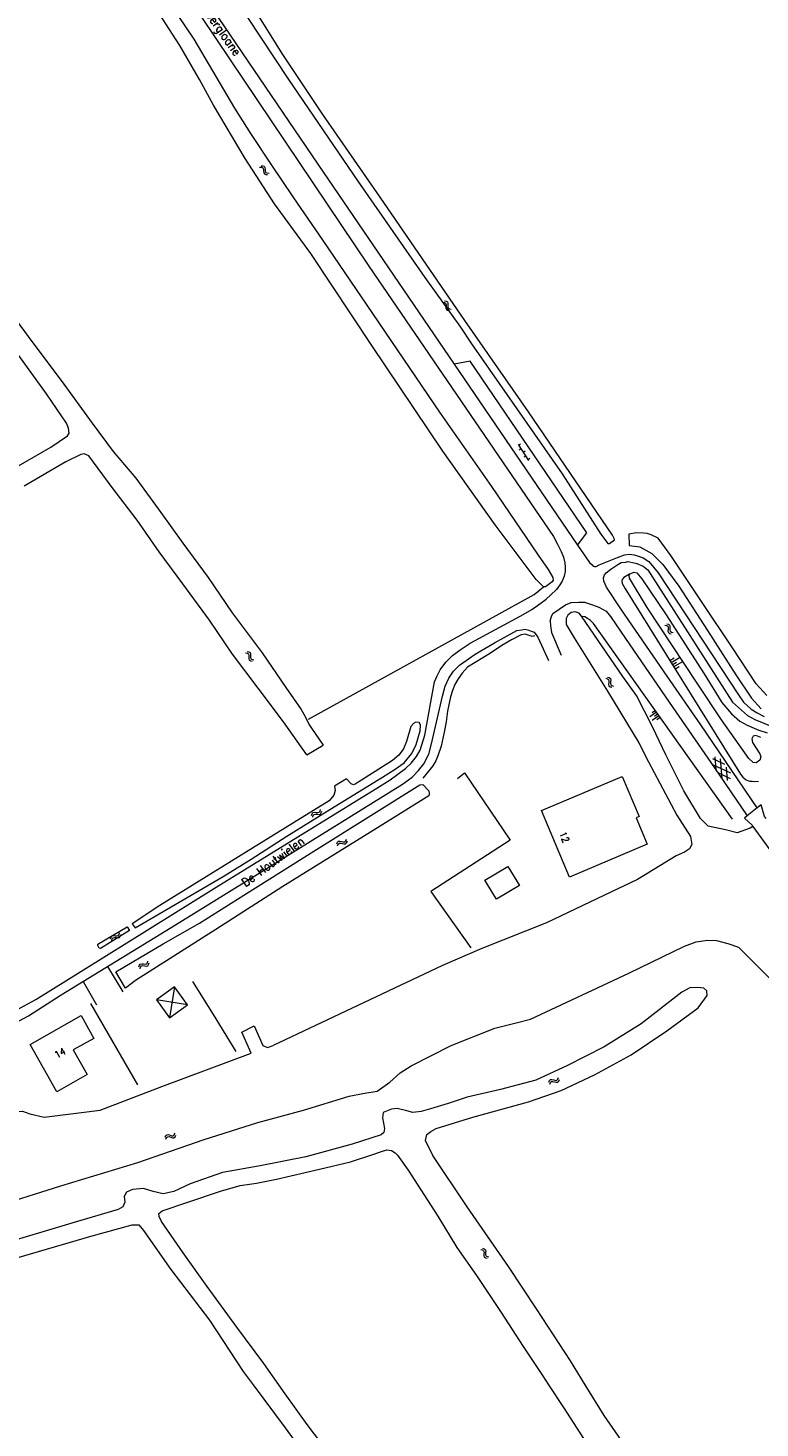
# Model space of a CAD drawing. Header units: metres. Extents: x 189705 to 199106, y 581686 to 588448.
# Tile 303 of 555: x 195256 to 195425, y 585990 to 586314. Entities that reach past the tile are written whole.
import ezdxf

# ---------------------------------------------------------------- set-up
doc = ezdxf.new("R2010")
doc.units = ezdxf.units.M
doc.layers.add('B-WA-OG-GBKN-G', color=7, linetype='Continuous', lineweight=18)
doc.styles.add('Style-STANDARD', font='STANDARD.shx')

msp = doc.modelspace()

# ---------------------------------------------------------------- linework, layer by layer
at = {"layer": 'B-WA-OG-GBKN-G'}
for p, q in [((195309.773, 586281.59), (195310.18, 586281.572)), ((195310.112, 586281.954), (195310.519, 586281.938)), ((195310.18, 586281.572), (195310.481, 586281.44)), ((195310.481, 586281.44), (195310.636, 586281.153)), ((195310.519, 586281.938), (195310.819, 586281.809)), ((195310.636, 586281.153), (195310.691, 586280.741)), ((195310.691, 586280.741), (195310.738, 586280.336)), ((195310.738, 586280.336), (195310.891, 586280.045)), ((195310.819, 586281.809), (195310.98, 586281.51)), ((195310.891, 586280.045), (195311.2, 586279.91)), ((195310.98, 586281.51), (195311.028, 586281.106)), ((195311.028, 586281.106), (195311.078, 586280.701)), ((195311.078, 586280.701), (195311.231, 586280.41)), ((195311.2, 586279.91), (195311.609, 586279.893)), ((195311.231, 586280.41), (195311.539, 586280.273)), ((195311.539, 586280.273), (195311.947, 586280.256)), ((195352.09, 586250.406), (195352.488, 586250.321)), ((195352.484, 586250.709), (195352.883, 586250.626)), ((195352.488, 586250.321), (195352.763, 586250.141)), ((195352.763, 586250.141), (195352.868, 586249.832)), ((195352.855, 586249.418), (195352.834, 586249.01)), ((195352.834, 586249.01), (195352.938, 586248.698)), ((195352.868, 586249.832), (195352.855, 586249.418)), ((195352.883, 586250.626), (195353.158, 586250.449)), ((195352.938, 586248.698), (195353.22, 586248.513)), ((195353.158, 586250.449), (195353.267, 586250.128)), ((195353.22, 586248.513), (195353.62, 586248.429)), ((195353.248, 586249.722), (195353.23, 586249.314)), ((195353.23, 586249.314), (195353.333, 586249.001)), ((195353.267, 586250.128), (195353.248, 586249.722)), ((195353.333, 586249.001), (195353.614, 586248.816)), ((195353.614, 586248.816), (195354.014, 586248.732)), ((195369.542, 586217.464), (195371.936, 586213.772)), ((195370.07, 586217.569), (195369.651, 586217.297)), ((195370.195, 586216.457), (195369.775, 586216.185)), ((195371.158, 586215.89), (195370.739, 586215.618)), ((195371.283, 586214.779), (195370.863, 586214.507)), ((195372.246, 586214.212), (195371.827, 586213.94)), ((195403.441, 586175.7), (195403.837, 586175.604)), ((195403.837, 586175.604), (195404.106, 586175.417)), ((195403.843, 586175.992), (195404.239, 586175.899)), ((195404.106, 586175.417), (195404.204, 586175.105)), ((195404.179, 586174.691), (195404.148, 586174.284)), ((195404.148, 586174.284), (195404.243, 586173.969)), ((195404.204, 586175.105), (195404.179, 586174.691)), ((195404.239, 586175.899), (195404.509, 586175.714)), ((195404.243, 586173.969), (195404.52, 586173.777)), ((195404.509, 586175.714), (195404.61, 586175.391)), ((195404.52, 586173.777), (195404.918, 586173.683)), ((195404.58, 586174.985), (195404.551, 586174.578)), ((195404.551, 586174.578), (195404.646, 586174.262)), ((195404.61, 586175.391), (195404.58, 586174.985)), ((195404.646, 586174.262), (195404.922, 586174.069)), ((195404.922, 586174.069), (195405.32, 586173.975)), ((195306.489, 586169.297), (195306.89, 586169.224)), ((195306.874, 586169.611), (195307.275, 586169.541)), ((195306.89, 586169.224), (195307.169, 586169.052)), ((195307.169, 586169.052), (195307.284, 586168.746)), ((195307.282, 586168.332), (195307.273, 586167.924)), ((195307.273, 586167.924), (195307.386, 586167.614)), ((195307.275, 586169.541), (195307.555, 586169.371)), ((195307.284, 586168.746), (195307.282, 586168.332)), ((195307.386, 586167.614), (195307.673, 586167.438)), ((195307.555, 586169.371), (195307.673, 586169.054)), ((195307.666, 586168.647), (195307.66, 586168.239)), ((195307.66, 586168.239), (195307.772, 586167.929)), ((195307.673, 586169.054), (195307.666, 586168.647)), ((195307.673, 586167.438), (195308.076, 586167.366)), ((195307.772, 586167.929), (195308.058, 586167.752)), ((195308.058, 586167.752), (195308.461, 586167.68)), ((195404.551, 586167.526), (195405.542, 586168.118)), ((195404.847, 586167.03), (195406.829, 586168.215)), ((195405.143, 586166.535), (195406.134, 586167.127)), ((195405.439, 586166.04), (195407.421, 586167.224)), ((195389.781, 586163.4), (195390.171, 586163.284)), ((195390.197, 586163.671), (195390.588, 586163.557)), ((195390.588, 586163.557), (195390.848, 586163.359)), ((195390.848, 586163.359), (195390.932, 586163.03)), ((195405.735, 586165.544), (195406.726, 586166.136)), ((195390.171, 586163.284), (195390.43, 586163.083)), ((195390.465, 586162.354), (195390.412, 586161.95)), ((195390.412, 586161.95), (195390.491, 586161.63)), ((195390.43, 586163.083), (195390.511, 586162.767)), ((195390.511, 586162.767), (195390.465, 586162.354)), ((195390.491, 586161.63), (195390.758, 586161.424)), ((195390.758, 586161.424), (195391.15, 586161.309)), ((195390.881, 586162.627), (195390.831, 586162.221)), ((195390.831, 586162.221), (195390.909, 586161.902)), ((195390.932, 586163.03), (195390.881, 586162.627)), ((195390.909, 586161.902), (195391.174, 586161.695)), ((195391.174, 586161.695), (195391.566, 586161.579)), ((195401.521, 586155.533), (195399.953, 586154.447)), ((195401.25, 586155.925), (195400.466, 586155.382)), ((195402.065, 586154.749), (195400.496, 586153.663)), ((195401.793, 586155.141), (195401.009, 586154.598)), ((195402.336, 586154.357), (195401.552, 586153.814)), ((195414.422, 586144.823), (195417.18, 586143.521)), ((195415.291, 586142.212), (195415.041, 586145.252)), ((195416.673, 586140.218), (195416.294, 586144.798)), ((195414.405, 586143.491), (195418.562, 586141.528)), ((195415.784, 586141.5), (195418.543, 586140.196)), ((195417.925, 586139.768), (195417.673, 586142.811)), ((195321.779, 586131.675), (195321.886, 586132.068)), ((195321.886, 586132.068), (195322.079, 586132.332)), ((195322.058, 586131.263), (195322.167, 586131.656)), ((195322.079, 586132.332), (195322.406, 586132.421)), ((195322.167, 586131.656), (195322.363, 586131.919)), ((195322.363, 586131.919), (195322.677, 586132.006)), ((195322.406, 586132.421), (195322.81, 586132.378)), ((195322.677, 586132.006), (195323.091, 586131.967)), ((195322.81, 586132.378), (195323.217, 586132.335)), ((195323.091, 586131.967), (195323.496, 586131.922)), ((195323.217, 586132.335), (195323.535, 586132.42)), ((195323.496, 586131.922), (195323.814, 586132.007)), ((195323.535, 586132.42), (195323.737, 586132.689)), ((195323.737, 586132.689), (195323.845, 586133.083)), ((195323.814, 586132.007), (195324.015, 586132.277)), ((195324.015, 586132.277), (195324.123, 586132.672)), ((195327.581, 586125.098), (195327.745, 586125.471)), ((195327.745, 586125.471), (195327.976, 586125.703)), ((195327.795, 586124.65), (195327.961, 586125.021)), ((195327.961, 586125.021), (195328.195, 586125.252)), ((195327.976, 586125.703), (195328.312, 586125.742)), ((195328.195, 586125.252), (195328.519, 586125.291)), ((195328.312, 586125.742), (195328.706, 586125.639)), ((195328.519, 586125.291), (195328.921, 586125.191)), ((195328.706, 586125.639), (195329.101, 586125.536)), ((195328.921, 586125.191), (195329.315, 586125.086)), ((195329.101, 586125.536), (195329.428, 586125.572)), ((195329.315, 586125.086), (195329.643, 586125.121)), ((195329.428, 586125.572), (195329.668, 586125.807)), ((195329.643, 586125.121), (195329.882, 586125.359)), ((195329.668, 586125.807), (195329.834, 586126.181)), ((195329.882, 586125.359), (195330.048, 586125.733)), ((195275.343, 586103.151), (195275.45, 586103.544)), ((195275.45, 586103.544), (195275.645, 586103.807)), ((195275.621, 586102.739), (195275.73, 586103.131)), ((195275.645, 586103.807), (195275.972, 586103.896)), ((195275.73, 586103.131), (195275.927, 586103.394)), ((195275.927, 586103.394), (195276.242, 586103.48)), ((195275.972, 586103.896), (195276.376, 586103.851)), ((195276.242, 586103.48), (195276.655, 586103.44)), ((195276.376, 586103.851), (195276.782, 586103.808)), ((195276.655, 586103.44), (195277.06, 586103.394)), ((195276.782, 586103.808), (195277.1, 586103.892)), ((195277.06, 586103.394), (195277.379, 586103.478)), ((195277.1, 586103.892), (195277.303, 586104.16)), ((195277.303, 586104.16), (195277.412, 586104.554)), ((195277.379, 586103.478), (195277.58, 586103.748)), ((195277.58, 586103.748), (195277.689, 586104.142)), ((195281.875, 586096.641), (195281.989, 586097.032)), ((195281.989, 586097.032), (195282.188, 586097.292)), ((195282.146, 586096.224), (195282.262, 586096.615)), ((195282.188, 586097.292), (195282.516, 586097.376)), ((195282.262, 586096.615), (195282.464, 586096.874)), ((195282.464, 586096.874), (195282.78, 586096.955)), ((195282.516, 586097.376), (195282.92, 586097.324)), ((195282.78, 586096.955), (195283.192, 586096.909)), ((195282.92, 586097.324), (195283.325, 586097.274)), ((195283.192, 586096.909), (195283.596, 586096.856)), ((195283.325, 586097.274), (195283.645, 586097.352)), ((195283.596, 586096.856), (195283.916, 586096.934)), ((195283.645, 586097.352), (195283.852, 586097.617)), ((195283.852, 586097.617), (195283.968, 586098.009)), ((195283.916, 586096.934), (195284.122, 586097.201)), ((195284.122, 586097.201), (195284.238, 586097.593)), ((195290.122, 586092.063), (195285.963, 586089.053)), ((195285.963, 586089.053), (195288.973, 586084.894)), ((195293.132, 586087.904), (195285.963, 586089.053)), ((195290.122, 586092.063), (195288.973, 586084.894)), ((195293.132, 586087.904), (195290.122, 586092.063)), ((195288.973, 586084.894), (195293.132, 586087.904)), ((195293.132, 586087.904), (195293.132, 586087.904)), ((195376.599, 586069.982), (195376.765, 586070.354)), ((195376.765, 586070.354), (195376.997, 586070.585)), ((195376.81, 586069.533), (195376.978, 586069.903)), ((195376.978, 586069.903), (195377.213, 586070.133)), ((195376.997, 586070.585), (195377.334, 586070.622)), ((195377.213, 586070.133), (195377.537, 586070.17)), ((195377.334, 586070.622), (195377.726, 586070.517)), ((195377.537, 586070.17), (195377.939, 586070.068)), ((195377.726, 586070.517), (195378.121, 586070.412)), ((195377.939, 586070.068), (195378.333, 586069.96)), ((195378.121, 586070.412), (195378.449, 586070.446)), ((195378.333, 586069.96), (195378.66, 586069.994)), ((195378.449, 586070.446), (195378.69, 586070.68)), ((195378.66, 586069.994), (195378.901, 586070.23)), ((195378.69, 586070.68), (195378.858, 586071.053)), ((195378.901, 586070.23), (195379.069, 586070.603)), ((195287.906, 586057.27), (195288.096, 586057.63)), ((195288.088, 586056.808), (195288.28, 586057.167)), ((195288.096, 586057.63), (195288.343, 586057.845)), ((195288.28, 586057.167), (195288.529, 586057.38)), ((195288.343, 586057.845), (195288.681, 586057.861)), ((195288.529, 586057.38), (195288.855, 586057.396)), ((195288.681, 586057.861), (195289.066, 586057.73)), ((195288.855, 586057.396), (195289.25, 586057.268)), ((195289.066, 586057.73), (195289.453, 586057.6)), ((195289.25, 586057.268), (195289.635, 586057.135)), ((195289.453, 586057.6), (195289.782, 586057.612)), ((195289.635, 586057.135), (195289.964, 586057.148)), ((195289.782, 586057.612), (195290.039, 586057.83)), ((195289.964, 586057.148), (195290.22, 586057.368)), ((195290.039, 586057.83), (195290.23, 586058.191)), ((195290.22, 586057.368), (195290.412, 586057.729)), ((195360.856, 586031.264), (195361.254, 586031.175)), ((195361.253, 586031.563), (195361.651, 586031.477)), ((195361.254, 586031.175), (195361.527, 586030.992)), ((195361.527, 586030.992), (195361.629, 586030.683)), ((195361.629, 586030.683), (195361.612, 586030.268)), ((195361.651, 586031.477), (195361.924, 586031.297)), ((195361.924, 586031.297), (195362.03, 586030.975)), ((195362.03, 586030.975), (195362.007, 586030.569)), ((195361.612, 586030.268), (195361.587, 586029.861)), ((195361.587, 586029.861), (195361.688, 586029.548)), ((195361.688, 586029.548), (195361.968, 586029.361)), ((195361.968, 586029.361), (195362.368, 586029.273)), ((195362.007, 586030.569), (195361.986, 586030.161)), ((195361.986, 586030.161), (195362.086, 586029.848)), ((195362.086, 586029.848), (195362.365, 586029.659)), ((195362.365, 586029.659), (195362.764, 586029.572))]:
    msp.add_line(p, q, dxfattribs=at)
at = {"layer": 'B-WA-OG-GBKN-G', "flags": 128}
for points in [[(195171.549, 586500), (195217.399, 586432.719), (195255.072, 586377.101), (195296.375, 586316.272), (195335.012, 586258.748), (195377.711, 586196.164), (195378.6, 586194.385), (195379.488, 586192.733), (195379.995, 586191.437), (195380.274, 586190.116), (195380.4, 586189.099), (195380.349, 586188.108), (195380.145, 586187.016), (195379.712, 586185.898), (195379.178, 586184.984), (195378.389, 586183.968), (195377.067, 586182.699), (195375.973, 586181.683)], [(195189.89, 586486.425), (195188.212, 586485.283), (195187.728, 586484.47), (195187.575, 586483.936), (195187.677, 586483.377), (195187.803, 586482.869), (195188.438, 586481.522), (195231.924, 586416.753), (195277.288, 586349.976), (195323.237, 586282.334), (195354.759, 586236.061)], [(195375.399, 586184.556), (195373.651, 586186.283), (195364.177, 586198.914), (195352.08, 586215.958), (195335.719, 586240.403), (195321.572, 586261.611), (195313.217, 586273.126), (195306.408, 586283.616), (195299.075, 586295.922), (195295.899, 586301.884), (195291.312, 586309.722), (195287.269, 586316.103), (195278.58, 586330), (195270.972, 586340.724), (195265.588, 586348.758), (195265.893, 586349.254)], [(195268.608, 586350.216), (195274.56, 586341.001), (195294.59, 586311.234), (195303.948, 586295.218), (195307.633, 586289.43), (195312.511, 586282.082), (195317.442, 586274.717), (195324.351, 586264.645), (195335.853, 586247.763), (195351.486, 586224.717), (195363.345, 586207.726), (195374.135, 586191.848), (195376.459, 586188.527), (195377.499, 586186.673), (195377.61, 586186.077), (195377.368, 586185.708), (195375.867, 586184.569), (195375.433, 586184.523), (195375.399, 586184.556)], [(195306.796, 586316.479), (195316.415, 586301.867), (195332.498, 586278.403), (195347.962, 586256.125), (195356.167, 586244.57)], [(195358.704, 586240.769), (195379.717, 586210.65), (195388.626, 586196.751), (195390.235, 586194.597), (195390.606, 586194.581), (195391.809, 586195.422), (195391.735, 586195.704), (195391.294, 586196.484), (195371.871, 586225.03), (195357.23, 586246.136), (195337.595, 586274.679), (195324.404, 586293.797), (195314.993, 586307.916), (195308.55, 586318.134)], [(195214.568, 586299.747), (195215.277, 586299.004), (195220.733, 586291.735), (195227.135, 586282.511), (195233.661, 586273.874), (195240.515, 586263.823), (195245.79, 586256.58), (195250.467, 586250.338), (195257.334, 586240.978), (195263.873, 586232.237), (195271.096, 586222.44), (195275.952, 586215.839), (195281.18, 586209.669), (195286.955, 586201.73), (195292.036, 586194.662), (195297.914, 586186.691), (195303.404, 586178.553), (195310.336, 586169.283), (195315.794, 586161.269), (195319.39, 586156.148), (195320.275, 586154.552), (195321.146, 586152.75), (195321.73, 586151.835), (195324.453, 586147.935)], [(195356.167, 586244.57), (195358.704, 586240.769)], [(195251.492, 586211.105), (195261.541, 586216.848), (195265.343, 586219.451), (195265.737, 586220.057), (195265.584, 586221.244), (195265.114, 586222.373), (195260.554, 586229.196), (195254.106, 586238.072)], [(195383.261, 586194.221), (195385.361, 586197.073), (195358.452, 586236.728), (195354.759, 586236.061)], [(195354.759, 586236.061), (195383.261, 586194.221)], [(195320.651, 586145.658), (195315.256, 586153.297), (195309.403, 586161.106), (195303.486, 586169.013), (195298.169, 586176.852), (195292.047, 586185.258), (195286.567, 586192.613), (195281.507, 586199.933), (195275.659, 586207.51), (195270.282, 586214.812), (195269.243, 586215.309), (195268.415, 586215.19), (195264.998, 586213.448), (195255.391, 586207.85)], [(195426.996, 586159.432), (195424.487, 586162.09), (195419.057, 586170.408), (195412.079, 586180.939), (195404.824, 586191.828), (195401.856, 586195.768), (195400.256, 586196.591), (195399.326, 586196.867), (195398.454, 586196.982), (195396.882, 586197.041), (195395.07, 586196.766), (195395.186, 586194.088), (195397.604, 586193.81), (195400.448, 586192.238), (195402.945, 586189.722), (195406.632, 586184.672), (195413.275, 586174.421), (195419.835, 586164.189)], [(195383.261, 586194.221), (195385.992, 586190.213), (195386.627, 586189.628), (195386.83, 586189.349), (195387.185, 586189.272), (195387.567, 586189.272), (195388.227, 586189.602), (195392.472, 586191.352), (195394.074, 586191.986), (195395.268, 586192.086), (195396.335, 586191.933), (195397.301, 586191.653), (195398.419, 586191.22), (195399.714, 586190.381), (195400.831, 586189.135), (195401.847, 586187.762), (195420.404, 586159.572), (195421.622, 586157.844), (195423.4, 586156.267), (195424.771, 586155.428), (195426.372, 586154.588)], [(195389.952, 586184.468), (195389.318, 586185.841), (195389.242, 586186.654), (195389.496, 586187.314), (195389.853, 586187.797), (195390.92, 586188.66), (195392.548, 586189.7), (195393.361, 586190.157), (195394.378, 586190.258), (195394.835, 586190.384), (195396.309, 586190.078), (195396.944, 586189.951), (195398.417, 586189.315), (195399.51, 586188.501), (195400.576, 586186.798), (195419.03, 586157.897), (195422.484, 586154.794), (195424.186, 586153.878), (195428.403, 586152.148), (195430.842, 586151.638), (195432.545, 586151.56), (195434.222, 586151.585), (195438.085, 586152.446), (195496.036, 586169.985)], [(195395.26, 586187.452), (195393.918, 586186.676), (195393.562, 586186.219), (195393.511, 586185.838), (195393.536, 586185.355), (195394.145, 586184.211), (195420.874, 586141.254), (195421.432, 586140.567), (195422.194, 586139.906), (195423.007, 586139.601), (195423.592, 586139.575), (195424.151, 586139.523), (195425.089, 586139.609)], [(195425.621, 586149.731), (195424.478, 586150.141), (195423.866, 586150.023), (195423.488, 586149.41), (195423.673, 586148.533), (195425.353, 586145.942), (195425.57, 586145.198), (195425.358, 586144.453), (195424.549, 586143.872), (195423.838, 586143.886), (195422.858, 586144.825), (195416.492, 586153.753), (195410.892, 586162.275), (195399.368, 586179.777), (195395.232, 586186.568), (195395.138, 586187.241), (195395.374, 586187.588), (195396.228, 586187.937), (195396.974, 586187.812), (195398.125, 586186.415), (195403.705, 586178.045), (195412.486, 586164.427), (195416.585, 586157.818), (195418.8, 586155.178), (195420.783, 586153.509), (195422.441, 586152.544), (195425.166, 586151.391), (195427.041, 586150.782)], [(195321.037, 586153.939), (195373.227, 586182.782), (195375.399, 586184.556)], [(195424.786, 586133.415), (195411.713, 586152.605), (195403.963, 586163.896), (195393.432, 586179.231), (195389.952, 586184.468)], [(195346.878, 586146.795), (195347.948, 586150.224), (195350.218, 586162.571), (195350.778, 586163.967), (195351.491, 586165.39), (195352.813, 586167.117), (195354.314, 586168.64), (195356.144, 586169.985), (195358.407, 586171.533), (195370.152, 586177.826), (195372.668, 586179.272), (195374.499, 586180.592), (195375.973, 586181.683)], [(195377.547, 586178.379), (195380.492, 586180.407), (195381.808, 586180.896), (195383.577, 586181.026), (195384.873, 586180.974), (195386.666, 586180.405), (195388.144, 586179.813), (195389.826, 586178.906), (195390.833, 586177.704), (195394.365, 586172.571), (195404.428, 586157.871), (195414.907, 586142.723), (195422.461, 586131.568)], [(195376.91, 586176.703), (195377.191, 586177.694), (195377.547, 586178.379)], [(195376.91, 586176.703), (195376.96, 586175.534), (195377.213, 586174.01), (195379.421, 586168.723)], [(195384.121, 586177.753), (195383.642, 586178.447), (195382.714, 586178.752), (195381.739, 586178.583), (195381.004, 586178.033), (195380.65, 586177.2), (195380.631, 586175.844), (195382.425, 586172.735), (195390.172, 586160.397), (195397.395, 586148.438), (195399.669, 586144.047), (195406.179, 586131.704), (195409.359, 586126.841), (195409.627, 586124.963), (195409.131, 586123.986), (195407.968, 586123.198), (195406.069, 586122.335)], [(195419.039, 586130.794), (195386.948, 586176.086), (195386.237, 586176.798), (195385.576, 586177.23), (195384.916, 586177.612), (195384.306, 586177.714), (195384.121, 586177.753)], [(195423.785, 586129.157), (195423.12, 586128.767), (195420.151, 586127.686), (195417.462, 586128.367), (195413.464, 586129.209), (195411.627, 586130.939), (195407.777, 586137.369), (195403.658, 586145.725), (195400.568, 586152.206), (195396.858, 586159.398), (195393.727, 586163.834), (195384.121, 586177.753)], [(195249.684, 586081.798), (195256.37, 586085.299), (195263.895, 586090.197), (195289.318, 586105.779), (195311.868, 586119.686), (195342.782, 586138.947), (195344.994, 586140.521), (195346.519, 586142.044), (195347.689, 586143.593), (195348.885, 586145.879), (195349.522, 586148.241), (195352.069, 586159.233), (195352.686, 586161.562), (195353.475, 586163.431), (195354.54, 586165.042), (195355.957, 586166.419), (195359.577, 586168.959), (195364.023, 586171.605), (195369.209, 586174.447), (195370.353, 586174.624), (195371.09, 586174.725), (195371.776, 586174.623), (195372.563, 586174.267), (195373.249, 586174.038), (195374.087, 586172.919), (195376.548, 586167.506)], [(195373.299, 586173.199), (195372.867, 586173.047), (195372.283, 586173.226), (195371.14, 586173.633), (195370.25, 586173.43), (195368.013, 586172.289), (195365.776, 586170.944), (195363.107, 586169.218), (195357.819, 586165.995), (195356.547, 586164.548), (195355.657, 586163.278), (195354.919, 586161.932), (195354.333, 586160.56), (195353.9, 586159.138), (195353.595, 586157.664), (195353.212, 586155.81), (195352.88, 586153.32), (195352.396, 586150.958), (195351.707, 586147.681), (195350.969, 586145.471), (195350.46, 586144.277), (195349.773, 586143.185), (195349.213, 586142.373), (195347.458, 586140.29)], [(195419.835, 586164.189), (195423.442, 586158.764), (195425.649, 586156.36)], [(195327.097, 586138.487), (195327.228, 586137.468), (195326.945, 586136.394), (195325.877, 586135.084), (195313.985, 586127.734), (195286.692, 586110.826), (195280.312, 586106.64), (195280.972, 586105.663), (195301.343, 586117.586), (195307.796, 586121.574), (195316.028, 586126.861), (195327.023, 586133.662), (195338.156, 586140.498), (195341.126, 586142.41), (195343.139, 586143.853), (195344.969, 586145.995), (195345.971, 586148.069), (195346.853, 586151.238), (195346.965, 586152.609), (195346.633, 586153.17), (195345.858, 586153.263), (195345.296, 586152.932), (195344.714, 586152.282), (195343.717, 586148.784), (195342.99, 586147.05), (195341.943, 586145.655), (195340.45, 586144.365), (195331.865, 586138.939), (195331.473, 586138.778), (195330.93, 586138.957), (195329.832, 586140.132)], [(195320.651, 586145.658), (195324.453, 586147.935)], [(195253.525, 586086.648), (195258.024, 586089.109), (195269.083, 586095.986), (195299.718, 586115.07), (195337.496, 586138.341), (195339.911, 586139.915), (195343.496, 586142.504), (195344.792, 586143.799), (195346.013, 586145.297), (195346.878, 586146.795)], [(195355.463, 586140.234), (195357.141, 586141.503), (195367.676, 586125.972), (195349.346, 586114.12), (195358.587, 586101.028)], [(195393.539, 586140.704), (195397.462, 586131.429), (195396.78, 586131.141), (195399.365, 586125.027), (195381.393, 586117.428), (195374.886, 586132.817), (195393.539, 586140.704)], [(195276.551, 586095.476), (195287.459, 586101.95), (195295.904, 586106.728), (195306.134, 586113.269), (195322.889, 586123.81), (195346.826, 586138.745), (195347.466, 586138.83), (195348.868, 586137.372), (195348.985, 586136.765), (195348.839, 586136.189), (195337.641, 586129.2), (195315.159, 586115.276), (195299.674, 586105.268), (195281.053, 586093.517), (195278.755, 586091.763)], [(195329.832, 586140.132), (195327.097, 586138.487)], [(195422.461, 586131.568), (195421.837, 586131.072), (195423.594, 586129.423), (195423.785, 586129.157)], [(195424.786, 586133.415), (195422.461, 586131.568)], [(195426.815, 586130.933), (195426.464, 586131.444), (195425.662, 586134.111), (195424.786, 586133.415)], [(195423.785, 586129.157), (195431.607, 586118.304), (195432.055, 586116.288)], [(195406.069, 586122.335), (195397.075, 586116.831), (195389.499, 586113.26), (195376.096, 586106.877), (195361.152, 586100.921)], [(195364.503, 586112.292), (195361.853, 586116.734), (195367.151, 586119.894), (195369.801, 586115.452), (195364.503, 586112.292)], [(195279.154, 586105.931), (195279.692, 586105.1), (195272.995, 586100.921), (195272.72, 586100.975), (195272.348, 586101.61), (195272.402, 586101.869), (195279.154, 586105.931)], [(195281.606, 586051.446), (195296.965, 586056.733), (195309.353, 586060.65), (195319.907, 586063.532), (195330.448, 586066.738), (195333.639, 586067.333), (195336.92, 586067.915), (195339.878, 586069.957), (195342.228, 586072.153), (195344.799, 586073.743), (195354.06, 586078.434), (195364.097, 586082.453), (195368.735, 586083.656), (195372.378, 586084.561), (195395.099, 586095.197), (195407.99, 586101.465), (195410.677, 586102.421), (195413.3, 586102.797), (195415.367, 586102.758), (195417.989, 586102.061), (195420.457, 586101.222), (195428.713, 586092.943)], [(195361.152, 586100.921), (195352.003, 586096.968), (195312.886, 586078.499)], [(195274.593, 586096.754), (195278.151, 586090.869)], [(195278.755, 586091.763), (195276.551, 586095.476)], [(195268.955, 586093.298), (195272.069, 586087.893)], [(195294.274, 586093.249), (195299, 586085.645), (195304.259, 586077.11)], [(195350.59, 586059.258), (195359.04, 586061.913), (195371.907, 586065.469), (195379.465, 586068.034), (195387.14, 586071.723), (195395.642, 586076.315), (195403.912, 586081.877), (195411.136, 586087.219), (195413.231, 586090.033), (195413.154, 586091.105), (195412.392, 586091.765), (195411.036, 586091.895), (195409.176, 586091.806), (195407.354, 586090.799), (195397.92, 586083.457), (195389.404, 586078.18), (195380.915, 586073.871), (195373.628, 586070.479), (195365.45, 586068.289), (195357.725, 586066.551), (195353.307, 586065.069), (195349.276, 586063.793), (195347.093, 586063.174), (195345.207, 586062.995), (195343.786, 586063.331), (195341.552, 586063.914), (195340.286, 586063.773), (195338.348, 586062.948), (195338.192, 586061.734), (195338.617, 586059.266), (195338.487, 586058.349), (195337.892, 586057.781), (195331.136, 586055.629), (195320.465, 586052.743), (195309.885, 586050.658), (195301.204, 586049.062), (195293.71, 586046.484), (195289.938, 586044.743), (195287.496, 586044.151), (195285.146, 586044.721), (195282.911, 586045.368), (195280.418, 586045.15), (195279.023, 586044.557), (195278.493, 586043.563), (195278.647, 586042.219), (195278.155, 586041.148), (195277.083, 586040.515), (195267.109, 586037.59), (195248.002, 586031.869)], [(195270.682, 586088.157), (195281.57, 586069.343)], [(195256.687, 586062.654), (195259.975, 586061.889), (195272.911, 586063.513), (195287.19, 586068.955), (195307.793, 586076.682), (195305.626, 586081.558), (195308.502, 586082.988), (195310.533, 586078.463), (195311.603, 586078.021), (195312.886, 586078.499)], [(195269.893, 586071.747), (195262.906, 586067.788), (195256.716, 586078.711), (195268.522, 586085.387), (195271.487, 586080.124), (195266.698, 586077.434), (195269.893, 586071.747)], [(195146.552, 586057.219), (195155.585, 586050.486), (195158.168, 586049.231), (195161.818, 586047.95), (195165.374, 586047.217), (195169.383, 586047.524), (195174.58, 586048.384), (195204.933, 586054.366), (195236.811, 586060.415), (195249.902, 586062.62), (195253.3, 586063.198), (195254.993, 586063.251), (195256.687, 586062.654)], [(195384.989, 586000), (195381.578, 586005.53), (195373.785, 586017.574), (195367.321, 586027.343), (195357.746, 586041.196), (195349.837, 586053.046), (195348.083, 586056.483), (195348.394, 586057.903), (195349.337, 586058.548), (195350.59, 586059.258)], [(195330.76, 586051.536), (195335.94, 586053.283), (195337.956, 586053.992), (195339.177, 586054.353), (195340.236, 586054.216), (195341.075, 586053.667), (195341.656, 586053.13), (195344.062, 586049.615), (195347.004, 586045.105), (195350.952, 586038.995), (195355.332, 586031.791), (195359.874, 586025.252), (195365.61, 586016.711), (195370.706, 586008.88), (195375.132, 586002.154), (195376.542, 586000)], [(195038.291, 586000), (195038.298, 586000.01), (195040.687, 586002.93), (195043.309, 586005.282), (195046.448, 586007.22), (195061.032, 586012.558), (195075.693, 586016.411), (195079.401, 586016.812), (195084, 586016.684), (195088.728, 586016.271), (195092.694, 586016.866), (195096.699, 586017.397), (195113.453, 586020.151), (195131.28, 586021.938), (195146.291, 586023.568), (195164.338, 586025.626), (195180.472, 586028.187), (195192.344, 586030.346), (195204.254, 586031.757), (195216.643, 586033.671), (195229.302, 586036.025), (195247.206, 586040.808), (195263.857, 586046.017), (195281.606, 586051.446)], [(195292.125, 586030.53), (195287.06, 586037.799), (195286.531, 586038.891), (195286.48, 586039.615), (195287.262, 586040.241), (195293.211, 586042.238), (195300.698, 586044.758), (195305.252, 586046.06), (195309.037, 586046.664), (195313.688, 586047.559), (195323.581, 586049.85), (195330.76, 586051.536)], [(195233.52, 586027.784), (195231.143, 586026.998), (195229.295, 586026.16), (195228.881, 586025.32), (195228.984, 586024.519), (195229.745, 586023.628), (195230.494, 586023.446), (195232.483, 586023.303), (195234.408, 586023.637), (195253.632, 586029.359), (195271.098, 586034.488), (195280.335, 586036.974), (195281.847, 586036.999), (195282.956, 586035.655), (195289.24, 586026.635), (195298.209, 586014.952), (195305.964, 586003.064), (195308.258, 586000)], [(195314.206, 586000), (195310.778, 586004.924), (195304.519, 586013.298), (195297.667, 586022.757), (195292.125, 586030.53)], [(195308.258, 586000), (195315.707, 585990.05), (195328.172, 585972.953)], [(195326.108, 585983.827), (195320.765, 585990.844), (195315.636, 585997.945), (195314.206, 586000)], [(195376.542, 586000), (195379.97, 585994.762), (195385.293, 585986.498)], [(195428.04, 585950.474), (195425.392, 585951.625), (195424.075, 585951.29), (195422.485, 585950.103), (195421.18, 585949.251), (195420.185, 585949.252), (195418.791, 585950.119), (195418.417, 585950.842), (195415.295, 585956.075), (195409.901, 585964.268), (195402.481, 585973.276), (195399.345, 585977.683), (195394.61, 585985.371), (195389.358, 585992.918), (195384.989, 586000)]]:
    msp.add_lwpolyline(points, dxfattribs=at)

# ---------------------------------------------------------------- texts
at = {"layer": 'B-WA-OG-GBKN-G', "style": 'Style-STANDARD'}
for s, height, rotation, p in [('Schwartzenbergloane', 2, 305.02487, (195289.268, 586328.162)), ('12', 1.6, 292.51411, (195378.986, 586127.488)), ('De Houtwielen', 2, 36.66359, (195306.526, 586115.07)), ('14', 1.6, 29.48891, (195262.952, 586075.429))]:
    msp.add_text(s, height=height, rotation=rotation, dxfattribs=at).set_placement(p)

doc.saveas('drawing.dxf')
